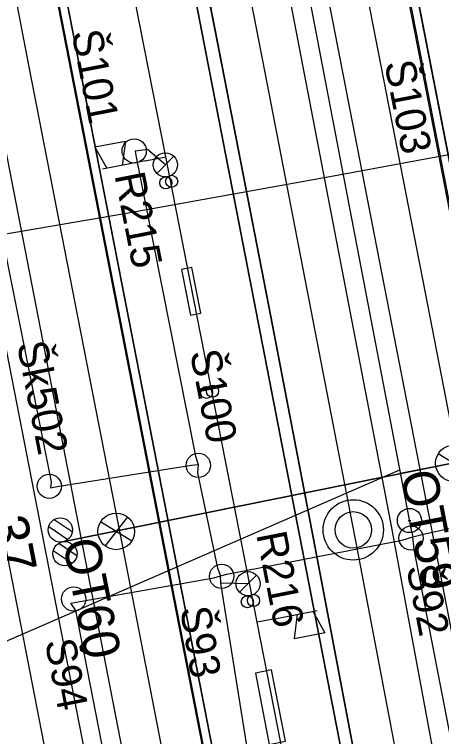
# Model space of a CAD drawing. Extents: x -545736 to -544888, y -1122892 to -1119128.
# Drawn here: x -545190.11 to -545172.49, y -1121936.67 to -1121906.88 of the extents above; entities that cross this region are included whole.
import ezdxf

# ---------------------------------------------------------------- set-up
doc = ezdxf.new("R2010")
doc.units = 0
for name, color, linetype in [('Podbarveni_Nastupiste', 7, 'Continuous'), ('Podbarveni_Zastreseni_Pozemni', 7, 'Continuous'), ('Vrstva 1 - Koleje', 7, 'Continuous'), ('Vrstva 11 - Trakce', 7, 'Continuous'), ('Vrstva 14_zastreseni a nastupiste', 7, 'Continuous'), ('Vrstva 16_plochy', 7, 'Continuous'), ('Vrstva 19 - Staniceni', 7, 'Continuous'), ('Vrstva 23 - PHS - pozemni - schody - eskalatory', 7, 'Continuous'), ('Vrstva 25', 7, 'Continuous'), ('Vrstva 29 - sdelzar', 7, 'Continuous'), ('Vrstva 33 - prvky sdelzar', 7, 'Continuous'), ('Vrstva 4 - Teren - stezky - prechody - plochy', 7, 'Continuous'), ('Vrstva 42', 7, 'Continuous'), ('Vrstva 43', 7, 'Continuous'), ('Vrstva 44', 7, 'Continuous'), ('Vrstva 63', 7, 'Continuous'), ('Vrstva 7 - Namezniky-vystroj', 7, 'Continuous')]:
    doc.layers.add(name, color=color, linetype=linetype)

msp = doc.modelspace()

# ---------------------------------------------------------------- linework, layer by layer
at = {"layer": 'Podbarveni_Nastupiste'}
for points in [[(-545184.9, -1121849.369), (-545182.993, -1121859.16), (-545181.077, -1121868.965), (-545179.16, -1121878.788), (-545177.252, -1121888.563), (-545175.346, -1121898.348), (-545173.436, -1121908.137), (-545171.535, -1121917.9), (-545169.616, -1121927.73), (-545168.098, -1121935.561), (-545166.191, -1121945.37)], [(-545199.282, -1121850), (-545197.377, -1121859.789), (-545195.469, -1121869.564), (-545193.563, -1121879.353), (-545191.652, -1121889.152), (-545189.749, -1121898.922), (-545187.837, -1121908.737), (-545185.935, -1121918.49), (-545184.023, -1121928.309), (-545182.113, -1121938.105)], [(-545175.792, -1121938.961), (-545177.652, -1121929.172), (-545179.536, -1121919.35), (-545181.446, -1121909.521), (-545183.35, -1121899.758), (-545185.262, -1121889.963), (-545187.169, -1121880.175), (-545189.078, -1121870.39), (-545190.988, -1121860.587), (-545192.9, -1121850.796)]]:
    msp.add_lwpolyline(points, dxfattribs=at)
at = {"layer": 'Podbarveni_Zastreseni_Pozemni'}
for points in [[(-545172.502, -1121958.474), (-545182.02, -1121909.437), (-545191.561, -1121860.282), (-545201.087, -1121811.207), (-545210.593, -1121762.23), (-545220.155, -1121712.971)], [(-545201.855, -1121760.601), (-545192.303, -1121809.6), (-545182.738, -1121858.66), (-545173.147, -1121907.858), (-545163.62, -1121956.724)], [(-545215.86, -1121763.078), (-545206.277, -1121812.251), (-545196.709, -1121861.35), (-545187.145, -1121910.427), (-545177.587, -1121959.472)]]:
    msp.add_lwpolyline(points, dxfattribs=at)
at = {"layer": 'Vrstva 1 - Koleje'}
for points in [[(-545230.326, -1121724.427), (-545229.979, -1121726.206), (-545228.374, -1121734.441), (-545226.474, -1121744.198), (-545224.579, -1121753.948), (-545222.66, -1121763.756), (-545220.843, -1121773.054), (-545218.829, -1121783.394), (-545216.936, -1121793.11), (-545215.015, -1121802.972), (-545213.112, -1121812.732), (-545211.192, -1121822.586), (-545209.281, -1121832.389), (-545207.364, -1121842.223), (-545205.454, -1121852.03), (-545203.463, -1121862.249), (-545201.64, -1121871.595), (-545199.732, -1121881.388), (-545197.825, -1121891.185), (-545195.911, -1121901.003), (-545194.004, -1121910.796), (-545192.091, -1121920.608), (-545190.577, -1121928.351), (-545188.26, -1121940.241)], [(-545186.548, -1121849.715), (-545184.635, -1121859.52), (-545182.716, -1121869.363), (-545180.824, -1121879.071), (-545178.906, -1121888.91), (-545176.998, -1121898.706), (-545175.097, -1121908.431), (-545173.157, -1121918.369), (-545171.277, -1121928.056), (-545169.885, -1121935.194), (-545167.829, -1121945.733)], [(-545200.945, -1121850.344), (-545199.048, -1121860.1), (-545196.857, -1121871.331), (-545195.237, -1121879.646), (-545193.326, -1121889.448), (-545191.422, -1121899.234), (-545189.511, -1121909.036), (-545187.615, -1121918.779), (-545185.695, -1121928.619), (-545183.788, -1121938.392)], [(-545191.231, -1121850.558), (-545189.315, -1121860.384), (-545187.417, -1121870.1), (-545185.502, -1121879.94), (-545183.595, -1121889.728), (-545181.68, -1121899.554), (-545179.78, -1121909.281), (-545177.877, -1121919.081), (-545176.001, -1121928.808), (-545174.597, -1121936.187), (-545172.277, -1121948.502)]]:
    msp.add_lwpolyline(points, dxfattribs=at)
at = {"layer": 'Vrstva 11 - Trakce'}
for p, q in [((-545188.124, -1121928.634), (-545160.257, -1121923.006)), ((-545188.465, -1121927.709), (-545187.725, -1121928.208)), ((-545188.697, -1121928.005), (-545187.911, -1121928.536)), ((-545188.277, -1121928.693), (-545187.534, -1121929.194)), ((-545188.507, -1121928.991), (-545187.723, -1121929.519))]:
    msp.add_line(p, q, dxfattribs=at)
for centre in [(-545188.219, -1121928.143), (-545188.029, -1121929.125)]:
    msp.add_circle(centre, 0.5, dxfattribs=at)
at = {"layer": 'Vrstva 14_zastreseni a nastupiste'}
for points in [[(-545211.47, -1121711.284), (-545201.855, -1121760.601), (-545192.303, -1121809.6), (-545182.738, -1121858.66), (-545173.147, -1121907.858), (-545163.62, -1121956.724), (-545163.626, -1121956.727), (-545173.205, -1121907.598), (-545182.779, -1121858.496), (-545192.361, -1121809.351), (-545201.935, -1121760.249), (-545211.481, -1121711.288)], [(-545220.155, -1121712.97), (-545210.593, -1121762.23), (-545201.087, -1121811.207), (-545191.561, -1121860.282), (-545182.02, -1121909.437), (-545172.502, -1121958.474)], [(-545172.493, -1121958.475), (-545182.084, -1121909.06), (-545191.627, -1121859.89), (-545201.169, -1121810.727), (-545210.679, -1121761.73), (-545220.143, -1121712.969)], [(-545177.587, -1121959.475), (-545187.231, -1121909.997), (-545196.795, -1121860.929), (-545206.373, -1121811.793), (-545215.93, -1121762.758), (-545225.432, -1121714.011)], [(-545225.423, -1121714.009), (-545215.86, -1121763.078), (-545206.277, -1121812.251), (-545196.709, -1121861.35), (-545187.145, -1121910.427), (-545177.587, -1121959.472)], [(-545184.953, -1121849.384), (-545183.046, -1121859.175), (-545181.13, -1121868.98), (-545179.213, -1121878.803), (-545177.305, -1121888.578), (-545175.399, -1121898.363), (-545173.489, -1121908.152), (-545171.588, -1121917.915), (-545169.669, -1121927.745), (-545168.151, -1121935.576), (-545166.244, -1121945.385)], [(-545184.9, -1121849.369), (-545182.993, -1121859.16), (-545181.077, -1121868.965), (-545179.16, -1121878.788), (-545177.252, -1121888.563), (-545175.346, -1121898.348), (-545173.436, -1121908.137), (-545171.535, -1121917.9), (-545169.616, -1121927.73), (-545168.098, -1121935.561), (-545166.191, -1121945.37)], [(-545182.14, -1121938.106), (-545184.05, -1121928.31), (-545185.962, -1121918.491), (-545187.864, -1121908.738), (-545189.776, -1121898.923), (-545191.679, -1121889.153), (-545193.59, -1121879.354), (-545195.496, -1121869.565), (-545197.404, -1121859.79), (-545199.309, -1121850.001)], [(-545182.113, -1121938.105), (-545184.023, -1121928.309), (-545185.935, -1121918.49), (-545187.837, -1121908.737), (-545189.749, -1121898.922), (-545191.652, -1121889.152), (-545193.563, -1121879.353), (-545195.469, -1121869.564), (-545197.377, -1121859.789), (-545199.282, -1121850)], [(-545175.792, -1121938.961), (-545177.652, -1121929.172), (-545179.536, -1121919.35), (-545181.446, -1121909.521), (-545183.35, -1121899.758), (-545185.262, -1121889.963), (-545187.169, -1121880.175), (-545189.078, -1121870.39), (-545190.988, -1121860.587), (-545192.9, -1121850.796)], [(-545175.775, -1121938.951), (-545177.635, -1121929.162), (-545179.519, -1121919.34), (-545181.429, -1121909.511), (-545183.333, -1121899.748), (-545185.245, -1121889.953), (-545187.152, -1121880.165), (-545189.061, -1121870.38), (-545190.971, -1121860.577), (-545192.883, -1121850.786)]]:
    msp.add_lwpolyline(points, dxfattribs=at)
for centre in [(-545183.861, -1121913.825), (-545183.624, -1121913.766), (-545182.182, -1121922.471), (-545181.937, -1121922.42), (-545180.5, -1121931.106), (-545180.243, -1121931.053)]:
    msp.add_circle(centre, 0.25, dxfattribs=at)
at = {"layer": 'Vrstva 16_plochy'}
for points in [[(-545184.9, -1121849.369), (-545182.993, -1121859.16), (-545181.077, -1121868.965), (-545179.16, -1121878.788), (-545177.252, -1121888.563), (-545175.346, -1121898.348), (-545173.436, -1121908.137), (-545171.535, -1121917.9), (-545169.616, -1121927.73), (-545168.098, -1121935.561), (-545166.191, -1121945.37)], [(-545182.113, -1121938.105), (-545184.023, -1121928.309), (-545185.935, -1121918.49), (-545187.837, -1121908.737), (-545189.749, -1121898.922), (-545191.652, -1121889.152), (-545193.563, -1121879.353), (-545195.469, -1121869.564), (-545197.377, -1121859.789), (-545199.282, -1121850)], [(-545175.792, -1121938.961), (-545177.652, -1121929.172), (-545179.536, -1121919.35), (-545181.446, -1121909.521), (-545183.35, -1121899.758), (-545185.262, -1121889.963), (-545187.169, -1121880.175), (-545189.078, -1121870.39), (-545190.988, -1121860.587), (-545192.9, -1121850.796)]]:
    msp.add_lwpolyline(points, dxfattribs=at)
at = {"layer": 'Vrstva 19 - Staniceni'}
for radius in [1.246, 0.752]:
    msp.add_circle((-545176.129, -1121928.142), radius, dxfattribs=at)
at = {"layer": 'Vrstva 23 - PHS - pozemni - schody - eskalatory'}
msp.add_lwpolyline([(-545179.502, -1121933.918), (-545180.165, -1121934.047), (-545179.594, -1121936.988), (-545178.931, -1121936.859)], close=True, dxfattribs=at)
at = {"layer": 'Vrstva 25'}
for p, q in [((-545171.34, -1121925.795), (-545172.623, -1121925.002)), ((-545172.718, -1121925.534), (-545174.191, -1121925.82)), ((-545185.452, -1121927.607), (-545186.365, -1121928.806)), ((-545185.273, -1121928.607), (-545186.557, -1121927.815)), ((-545186.652, -1121928.347), (-545188.124, -1121928.634))]:
    msp.add_line(p, q, dxfattribs=at)
msp.add_lwpolyline([(-545160.257, -1121923.006), (-545188.124, -1121928.634)], dxfattribs=at)
for centre in [(-545171.978, -1121925.393), (-545185.911, -1121928.205)]:
    msp.add_circle(centre, 0.754, dxfattribs=at)
at = {"layer": 'Vrstva 29 - sdelzar'}
for p, q in [((-545184.72, -1121912.92), (-545183.87, -1121912.75)), ((-545179.37, -1121931.81), (-545180.1, -1121931.95))]:
    msp.add_line(p, q, dxfattribs=at)
msp.add_lwpolyline([(-545175.14, -1121957.03), (-545175.16, -1121957.08), (-545175.8, -1121953.82), (-545180.1, -1121931.95), (-545183.87, -1121912.75), (-545187.07, -1121896.48), (-545189.31, -1121885.11), (-545190.22, -1121880.47), (-545193.48, -1121863.77), (-545196.83, -1121846.68), (-545200.14, -1121829.74), (-545203.5, -1121812.59), (-545203.57, -1121812.21), (-545207.18, -1121793.54), (-545209.33, -1121782.4), (-545210.67, -1121775.43), (-545213.88, -1121758.72), (-545214.01, -1121758.07), (-545217.14, -1121741.79), (-545220.4, -1121724.8), (-545222.23, -1121715.29), (-545222.21, -1121715.31)], dxfattribs=at)
at = {"layer": 'Vrstva 33 - prvky sdelzar'}
for p, q in [((-545184.72, -1121912.92), (-545186.478, -1121913.266)), ((-545179.37, -1121931.81), (-545177.612, -1121931.464))]:
    msp.add_line(p, q, dxfattribs=at)
for points in [[(-545186.29, -1121913.229), (-545186.789, -1121912.348), (-545185.533, -1121912.101), (-545185.662, -1121913.105)], [(-545177.8, -1121931.501), (-545177.301, -1121932.382), (-545178.557, -1121932.629), (-545178.428, -1121931.625)]]:
    msp.add_lwpolyline(points, dxfattribs=at)
msp.add_lwpolyline([(-545182.788, -1121917.323), (-545183.212, -1121917.405), (-545182.847, -1121919.287), (-545182.422, -1121919.205)], close=True, dxfattribs=at)
at = {"layer": 'Vrstva 4 - Teren - stezky - prechody - plochy'}
for points in [[(-545157.45, -1122022.175), (-545154.783, -1122021.634), (-545154.868, -1122020.873), (-545158.409, -1122002.766), (-545161.985, -1121984.181), (-545167.947, -1121953.502), (-545173.012, -1121927.482), (-545183.259, -1121874.859), (-545192.216, -1121829.241), (-545202.384, -1121776.657), (-545211.092, -1121732.141), (-545220.696, -1121682.724), (-545230.205, -1121633.983), (-545237.607, -1121595.717), (-545239.248, -1121596.014)], [(-545157.45, -1122022.175), (-545157.217, -1122021.677), (-545160.795, -1122002.888), (-545164.002, -1121984.847), (-545169.404, -1121955.723), (-545174.573, -1121927.833), (-545184.757, -1121874.943), (-545193.65, -1121829.68), (-545203.839, -1121777.07), (-545212.63, -1121732.332), (-545221.738, -1121685.421), (-545231.797, -1121634.381), (-545239.248, -1121596.014)], [(-545168.578, -1122024.344), (-545174.628, -1121993.69), (-545179.747, -1121967.537), (-545186.346, -1121933.692), (-545192.541, -1121901.817), (-545198.719, -1121870.005), (-545203.649, -1121844.746)], [(-545184.953, -1121849.384), (-545183.046, -1121859.175), (-545181.13, -1121868.98), (-545179.213, -1121878.803), (-545177.305, -1121888.578), (-545175.399, -1121898.363), (-545173.489, -1121908.152), (-545171.588, -1121917.915), (-545169.669, -1121927.745), (-545168.151, -1121935.576), (-545166.244, -1121945.385)], [(-545199.309, -1121850.001), (-545197.404, -1121859.79), (-545195.496, -1121869.565), (-545193.59, -1121879.354), (-545191.679, -1121889.153), (-545189.776, -1121898.923), (-545187.864, -1121908.738), (-545185.962, -1121918.491), (-545184.05, -1121928.31), (-545182.14, -1121938.106)], [(-545175.775, -1121938.951), (-545177.635, -1121929.162), (-545179.519, -1121919.34), (-545181.429, -1121909.511), (-545183.333, -1121899.748), (-545185.245, -1121889.953), (-545187.152, -1121880.165), (-545189.061, -1121870.38), (-545190.971, -1121860.577), (-545192.883, -1121850.786)], [(-545168.578, -1122024.344), (-545170.138, -1122024.197), (-545176.818, -1121990.692), (-545181.528, -1121966.416), (-545187.742, -1121934.55), (-545194.141, -1121901.786), (-545200.392, -1121870.233)]]:
    msp.add_lwpolyline(points, dxfattribs=at)
at = {"layer": 'Vrstva 42'}
msp.add_lwpolyline([(-545203.534, -1121918.02), (-545198.847, -1121917.36), (-545185.567, -1121915.086), (-545176.946, -1121913.531), (-545167.572, -1121911.811), (-545169.511, -1121901.523), (-545169.772, -1121900.147), (-545173.971, -1121879.393), (-545174.091, -1121878.805), (-545174.196, -1121878.05), (-545174.272, -1121877.624), (-545174.386, -1121877.061), (-545179.482, -1121851.396), (-545181.349, -1121842.633), (-545184.905, -1121824.51), (-545186.898, -1121813.243), (-545186.931, -1121810.892), (-545187.672, -1121807.861)], dxfattribs=at)
at = {"layer": 'Vrstva 43'}
for p, q in [((-545184.236, -1121913.436), (-545183.531, -1121912.732)), ((-545180.822, -1121930.715), (-545180.117, -1121930.011))]:
    msp.add_line(p, q, dxfattribs=at)
for centre, radius in [((-545185.169, -1121912.509), 0.5), ((-545183.883, -1121913.085), 0.498), ((-545182.523, -1121925.481), 0.5), ((-545188.675, -1121926.342), 0.5), ((-545173.743, -1121928.48), 0.5), ((-545181.563, -1121930.056), 0.5), ((-545180.469, -1121930.363), 0.498), ((-545187.667, -1121930.994), 0.5)]:
    msp.add_circle(centre, radius, dxfattribs=at)
at = {"layer": 'Vrstva 44'}
msp.add_line((-545180.47, -1121930.363), (-545181.59, -1121930.344), dxfattribs=at)
for points in [[(-545178.957, -1121900.909), (-545173.742, -1121928.147), (-545173.664, -1121928.43)], [(-545193.103, -1121903.654), (-545188.601, -1121926.158), (-545188.621, -1121926.403), (-545188.348, -1121926.355), (-545182.804, -1121925.471), (-545182.527, -1121925.449)], [(-545183.884, -1121913.084), (-545184.616, -1121912.447), (-545184.915, -1121912.488), (-545185.13, -1121912.516)], [(-545185.13, -1121912.516), (-545185.089, -1121912.771), (-545182.645, -1121925.103), (-545182.527, -1121925.449), (-545182.551, -1121925.79), (-545181.736, -1121929.727), (-545181.603, -1121930.038)], [(-545187.78, -1121931.163), (-545187.008, -1121931.034), (-545181.886, -1121930.118), (-545181.603, -1121930.038), (-545181.341, -1121929.974), (-545174.11, -1121928.564), (-545173.664, -1121928.43), (-545173.171, -1121928.303), (-545167.96, -1121927.149), (-545167.7, -1121927.178), (-545167.496, -1121927.097), (-545160.213, -1121925.955), (-545159.582, -1121925.829), (-545159.252, -1121925.644), (-545151.953, -1121924.215), (-545151.532, -1121924.177), (-545151.279, -1121924.112), (-545146.111, -1121922.959), (-545145.858, -1121922.897), (-545145.441, -1121922.867), (-545140.453, -1121922.003), (-545139.905, -1121921.954), (-545139.332, -1121921.805), (-545122.337, -1121918.274)], [(-545164.428, -1121976.289), (-545173.609, -1121928.95), (-545173.664, -1121928.43)], [(-545177.124, -1121947.644), (-545178.716, -1121946.948), (-545178.951, -1121946.817), (-545178.988, -1121946.563), (-545181.59, -1121930.344), (-545181.603, -1121930.038)], [(-545176.233, -1121989.498), (-545187.573, -1121931.466), (-545187.78, -1121931.163)]]:
    msp.add_lwpolyline(points, dxfattribs=at)
at = {"layer": 'Vrstva 63'}
msp.add_line((-545174.192, -1121925.66), (-545267.199, -1121966.112), dxfattribs=at)
at = {"layer": 'Vrstva 7 - Namezniky-vystroj'}
msp.add_line((-545173.86, -1121927.755), (-545173.76, -1121927.755), dxfattribs=at)
msp.add_circle((-545173.81, -1121927.755), 0.5, dxfattribs=at)

# ---------------------------------------------------------------- texts
at = {"layer": 'Vrstva 11 - Trakce'}
msp.add_text('37', height=1.6, rotation=281.0001, dxfattribs=at).set_placement((-545191.187, -1121927.711))
at = {"layer": 'Vrstva 25'}
for s, rotation, p in [('OT59', 280.9831, (-545174.191, -1121925.82)), ('OT60', 281.0409, (-545188.124, -1121928.634))]:
    msp.add_text(s, height=1.5, rotation=rotation, dxfattribs=at).set_placement(p)
at = {"layer": 'Vrstva 33 - prvky sdelzar'}
for s, p in [('R215', (-545185.987, -1121913.506)), ('R216', (-545180.137, -1121928.326))]:
    msp.add_text(s, height=1.25, rotation=281.123, dxfattribs=at).set_placement(p)
at = {"layer": 'Vrstva 43'}
for s, rotation, p in [('Š101', 281.0287, (-545187.758, -1121907.626)), ('Š103', 281.0287, (-545174.848, -1121908.883)), ('Šk502', 281.0323, (-545190.015, -1121920.466)), ('Š100', 281.0287, (-545182.874, -1121920.818)), ('Š92', 280.9758, (-545173.943, -1121929.679)), ('Š93', 279.1142, (-545183.277, -1121931.386)), ('Š94', 281.0568, (-545188.862, -1121932.744))]:
    msp.add_text(s, height=1.25, rotation=rotation, dxfattribs=at).set_placement(p)

doc.saveas('drawing.dxf')
